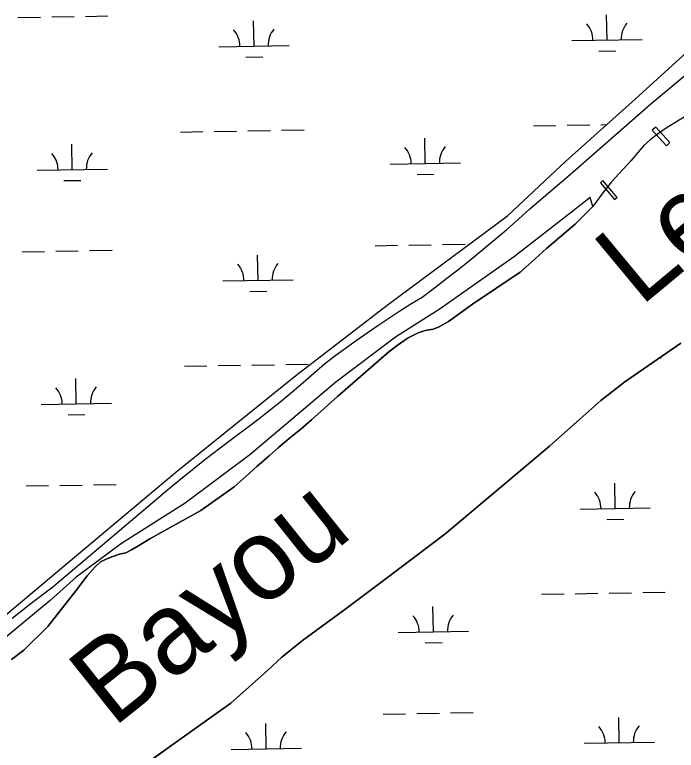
# Model space of a CAD drawing. Extents: x 3892998 to 3931244, y 278583 to 304547.
# Drawn here: x 3898967 to 3899908, y 299824 to 300869 of the extents above; entities that cross this region are included whole.
import ezdxf

# ---------------------------------------------------------------- set-up
doc = ezdxf.new("R2010")
doc.units = 0
for name, color, linetype in [('V-CHAN-DOCK', 7, 'Continuous'), ('V-RIVR-IDEN', 7, 'Continuous'), ('V-ROAD-CNTR', 7, 'Continuous'), ('V-TOPO-SHOR', 7, 'Continuous'), ('V-WETL-SWMP', 7, 'Continuous')]:
    doc.layers.add(name, color=color, linetype=linetype)

msp = doc.modelspace()

# ---------------------------------------------------------------- linework, layer by layer
at = {"layer": 'V-CHAN-DOCK'}
for points in [[(3899873.4, 300704.8), (3899893.5, 300682.8), (3899898.5, 300687.3), (3899878.4, 300709.3)], [(3899799.8, 300630.2), (3899819.9, 300606.3), (3899823.5, 300609.3), (3899803.4, 300633.2)]]:
    msp.add_lwpolyline(points, close=True, dxfattribs=at)
at = {"layer": 'V-ROAD-CNTR'}
for points in [[(3899259.1, 300253.5), (3899278.9, 300268.5), (3899298.9, 300283.3), (3899314.8, 300295.5), (3899330.7, 300308), (3899346.3, 300320.6), (3899361.8, 300333.4), (3899377.2, 300346.4), (3899392.4, 300359.6), (3899407.4, 300372.9), (3899422.4, 300384.2), (3899437.5, 300395.3), (3899452.7, 300406.2), (3899468, 300416.9), (3899483.4, 300427.5), (3899499, 300437.9), (3899514.7, 300448.1), (3899530.5, 300458.1), (3899546.5, 300467.9), (3899564, 300481.1), (3899581.5, 300494.5), (3899598.8, 300508), (3899615.9, 300521.8), (3899632.9, 300535.7), (3899649.8, 300549.7), (3899666.6, 300564), (3899683.2, 300578.4), (3899699.6, 300593), (3899757, 300642.5), (3899814.3, 300692.3), (3899871.5, 300742.2), (3899925.2, 300787.4)], [(3898963.8, 300011.9), (3898992.5, 300034.3), (3899021.4, 300056.4), (3899162.4, 300175.8), (3899181.4, 300191.8), (3899200.6, 300207.5), (3899220, 300223), (3899239.5, 300238.4), (3899259.1, 300253.5)]]:
    msp.add_lwpolyline(points, dxfattribs=at)
at = {"layer": 'V-TOPO-SHOR'}
for points in [[(3899922.5, 300725.5), (3899905.5, 300715.5), (3899893.4, 300707.9), (3899880.6, 300698.6), (3899870.3, 300690.9), (3899861.2, 300682.7), (3899842.8, 300661.4), (3899815.3, 300631.3), (3899803, 300615.9), (3899788.9, 300596.3)], [(3899788.9, 300596.3), (3899763.9, 300571.5), (3899742, 300552.7), (3899723.1, 300536.8), (3899702.4, 300518), (3899685.9, 300503.3), (3899617.9, 300457.6), (3899599.1, 300444.1), (3899583.9, 300433), (3899570.6, 300425.4), (3899562.1, 300422), (3899550.7, 300420.4), (3899540.5, 300416.9), (3899526.5, 300410), (3899510.8, 300398.8), (3899499.2, 300390), (3899426.1, 300326.5), (3899389, 300293.5), (3899373.7, 300280), (3899360.4, 300269.4), (3899342.1, 300254.1), (3899328.7, 300242.3), (3899311.6, 300227), (3899296.4, 300213.5), (3899279.4, 300198.2), (3899232, 300164.8)], [(3899914, 300402.2), (3899834.5, 300347.2), (3899800.4, 300320.7), (3899770.6, 300294.2), (3899727.3, 300256), (3899658.6, 300198.3), (3899578.8, 300131.3), (3899493.1, 300066.7), (3899436.6, 300023.9), (3899376.5, 299979.9), (3899346.7, 299956.4), (3899326.5, 299937.6), (3899274.2, 299891.1), (3899194, 299833.6), (3899127.8, 299786.7), (3899057.3, 299734.5), (3899039.6, 299718), (3898984.3, 299674.6), (3898894.9, 299606.5)], [(3899232, 300164.8), (3899179.9, 300135.7), (3899159.3, 300124.6), (3899142.3, 300114.1), (3899133.2, 300108.8), (3899125.4, 300104.8), (3899116.3, 300102.5), (3899101.3, 300097.4), (3899089.2, 300091.6), (3899081.8, 300084.5), (3899070.2, 300072.1), (3899054.3, 300050.8), (3899014.4, 299999.9), (3898980.2, 299966.2), (3898962.6, 299953.3)]]:
    msp.add_lwpolyline(points, dxfattribs=at)
at = {"layer": 'V-WETL-SWMP'}
for p, q in [((3899809.2, 300832.8), (3899808.6, 300868.8)), ((3898971.8, 300864.8), (3899003.8, 300865.3)), ((3899019.8, 300865.6), (3899051.8, 300866.2)), ((3899067.8, 300866.4), (3899099.8, 300867)), ((3899307.4, 300824.1), (3899306.8, 300860.1)), ((3899759.3, 300832), (3899859.2, 300833.7)), ((3899844.5, 300744.7), (3899935, 300827.3)), ((3899257.4, 300823.3), (3899357.4, 300825)), ((3899797.5, 300817.2), (3899821.5, 300817.6)), ((3899295.7, 300808.5), (3899319.7, 300808.9)), ((3899750, 300660.3), (3899844.5, 300744.7)), ((3899752.5, 300711.8), (3899784.5, 300712.3)), ((3899800.5, 300712.6), (3899808.7, 300712.7)), ((3899202.7, 300702.2), (3899234.7, 300702.8)), ((3899250.7, 300703.1), (3899282.7, 300703.6)), ((3899298.7, 300703.9), (3899330.6, 300704.5)), ((3899346.6, 300704.7), (3899378.6, 300705.3)), ((3899704.5, 300710.9), (3899736.5, 300711.5)), ((3899550.8, 300657.5), (3899550.2, 300693.5)), ((3899049, 300648.8), (3899048.4, 300684.8)), ((3899667.7, 300583.1), (3899750, 300660.3)), ((3898999, 300648), (3899099, 300649.7)), ((3899500.8, 300656.7), (3899600.8, 300658.4)), ((3899539.1, 300641.9), (3899563.1, 300642.3)), ((3899037.2, 300633.2), (3899061.2, 300633.6)), ((3899785.3, 300609.1), (3899758.5, 300588.5)), ((3899788.9, 300596.3), (3899785.3, 300609.1)), ((3899758.5, 300588.5), (3899677.7, 300525.3)), ((3899763.9, 300571.5), (3899788.9, 300596.3)), ((3899496.7, 300456.3), (3899667.7, 300583.1)), ((3899742, 300552.7), (3899763.9, 300571.5)), ((3899723.1, 300536.8), (3899742, 300552.7)), ((3899073.6, 300533.8), (3899105.6, 300534.4)), ((3899479.4, 300540.8), (3899511.4, 300541.4)), ((3899527.4, 300541.7), (3899559.4, 300542.2)), ((3899575.4, 300542.5), (3899607.4, 300543)), ((3899702.4, 300518), (3899723.1, 300536.8)), ((3898977.6, 300532.1), (3899009.6, 300532.7)), ((3899025.6, 300533), (3899057.6, 300533.5)), ((3899313.2, 300491.5), (3899312.5, 300527.5)), ((3899677.7, 300525.3), (3899572.1, 300451.2)), ((3899685.9, 300503.3), (3899702.4, 300518)), ((3899617.9, 300457.6), (3899685.9, 300503.3)), ((3899263.2, 300490.7), (3899363.2, 300492.4)), ((3899301.4, 300475.9), (3899325.4, 300476.3)), ((3899366.9, 300356.2), (3899496.7, 300456.3)), ((3899572.1, 300451.2), (3899508.3, 300411)), ((3899599.1, 300444.1), (3899617.9, 300457.6)), ((3899583.9, 300433), (3899599.1, 300444.1)), ((3899570.6, 300425.4), (3899583.9, 300433)), ((3899540.5, 300416.9), (3899550.7, 300420.4)), ((3899550.7, 300420.4), (3899562.1, 300422)), ((3899562.1, 300422), (3899570.6, 300425.4)), ((3899508.3, 300411), (3899423.6, 300347)), ((3899510.8, 300398.8), (3899526.5, 300410)), ((3899526.5, 300410), (3899540.5, 300416.9)), ((3899499.2, 300390), (3899510.8, 300398.8)), ((3899834.5, 300347.2), (3899914, 300402.2)), ((3899426.1, 300326.5), (3899499.2, 300390)), ((3899883.8, 300381.3), (3899886.2, 300381.3)), ((3899208.4, 300369.6), (3899240.4, 300370.2)), ((3899256.4, 300370.4), (3899288.4, 300371)), ((3899304.4, 300371.3), (3899336.4, 300371.8)), ((3899352.4, 300372.1), (3899384.4, 300372.7)), ((3899054.7, 300316.2), (3899054.1, 300352.2)), ((3899196.4, 300219.3), (3899366.9, 300356.2)), ((3899423.6, 300347), (3899301.5, 300243.6)), ((3899800.4, 300320.7), (3899834.5, 300347.2)), ((3899389, 300293.5), (3899426.1, 300326.5)), ((3899004.7, 300315.3), (3899104.7, 300317.1)), ((3899770.6, 300294.2), (3899800.4, 300320.7)), ((3899043, 300300.6), (3899067, 300301)), ((3899727.3, 300256), (3899770.6, 300294.2)), ((3899373.7, 300280), (3899389, 300293.5)), ((3899360.4, 300269.4), (3899373.7, 300280)), ((3899342.1, 300254.1), (3899360.4, 300269.4)), ((3899328.7, 300242.3), (3899342.1, 300254.1)), ((3899658.6, 300198.3), (3899727.3, 300256)), ((3899301.5, 300243.6), (3899209.3, 300175.1)), ((3899311.6, 300227), (3899328.7, 300242.3)), ((3899296.4, 300213.5), (3899311.6, 300227)), ((3899078.7, 300120.9), (3899196.4, 300219.3)), ((3899279.4, 300198.2), (3899296.4, 300213.5)), ((3898983.3, 300199.5), (3899015.3, 300200.1)), ((3899031.3, 300200.4), (3899063.3, 300200.9)), ((3899079.3, 300201.2), (3899111.3, 300201.7)), ((3899820.8, 300167.6), (3899820.1, 300203.6)), ((3899232, 300164.8), (3899279.4, 300198.2)), ((3899578.8, 300131.3), (3899658.6, 300198.3)), ((3899209.3, 300175.1), (3899118.8, 300117.9)), ((3899179.9, 300135.6), (3899232, 300164.8)), ((3899770.8, 300166.7), (3899870.7, 300168.4)), ((3899809, 300151.9), (3899833, 300152.4)), ((3899159.3, 300124.6), (3899179.9, 300135.6)), ((3899493.1, 300066.7), (3899578.8, 300131.3)), ((3898907.4, 299977), (3899078.7, 300120.9)), ((3899118.8, 300117.9), (3899054.5, 300069.9)), ((3899142.3, 300114.1), (3899159.3, 300124.6)), ((3899125.4, 300104.8), (3899133.2, 300108.8)), ((3899133.2, 300108.8), (3899142.3, 300114.1)), ((3899089.2, 300091.6), (3899101.3, 300097.4)), ((3899101.3, 300097.4), (3899116.3, 300102.5)), ((3899116.3, 300102.5), (3899125.4, 300104.8)), ((3899081.8, 300084.5), (3899089.2, 300091.6)), ((3899070.2, 300072.1), (3899081.8, 300084.5)), ((3899054.5, 300069.9), (3899017.4, 300036.7)), ((3899054.3, 300050.8), (3899070.2, 300072.1)), ((3899436.6, 300023.9), (3899493.1, 300066.7)), ((3899014.4, 299999.9), (3899054.3, 300050.8)), ((3899716, 300045.7), (3899748, 300046.2)), ((3899764, 300046.5), (3899796, 300047.1)), ((3899812, 300047.3), (3899844, 300047.9)), ((3899860, 300048.2), (3899892, 300048.7)), ((3899017.4, 300036.7), (3898909.2, 299947)), ((3899376.5, 299979.9), (3899436.6, 300023.9)), ((3899562.3, 299992.3), (3899561.7, 300028.3)), ((3898980.2, 299966.2), (3899014.4, 299999.9)), ((3899512.3, 299991.4), (3899612.3, 299993.1)), ((3899346.7, 299956.4), (3899376.5, 299979.9)), ((3899550.6, 299976.6), (3899574.6, 299977)), ((3898962.6, 299953.3), (3898980.2, 299966.2)), ((3899326.5, 299937.6), (3899346.7, 299956.4)), ((3899274.2, 299891.1), (3899326.5, 299937.6)), ((3899194, 299833.6), (3899274.2, 299891.1)), ((3899490.9, 299875.6), (3899522.9, 299876.1)), ((3899538.9, 299876.4), (3899570.9, 299877)), ((3899586.9, 299877.2), (3899618.9, 299877.8)), ((3899826.5, 299835), (3899825.9, 299870.9)), ((3899324.7, 299826.3), (3899324.1, 299862.3)), ((3899776.5, 299834.1), (3899876.5, 299835.8)), ((3899127.8, 299786.7), (3899194, 299833.6)), ((3899274.7, 299825.4), (3899374.7, 299827.1))]:
    msp.add_line(p, q, dxfattribs=at)
for centre, start, end in [((3899362.6, 300825.6), 140.2199, 181.7635), ((3899754, 300832.3), 0.2199, 41.7635), ((3899864.5, 300834.3), 140.2199, 181.7635), ((3899252.2, 300823.7), 0.2199, 41.7635), ((3899495.6, 300657), 0.2199, 41.7635), ((3899606, 300658.9), 140.2199, 181.7635), ((3898993.7, 300648.4), 0.2199, 41.7635), ((3899104.2, 300650.3), 140.2199, 181.7635), ((3899257.9, 300491), 0.2199, 41.7635), ((3899368.4, 300493), 140.2199, 181.7635), ((3898999.5, 300315.7), 0.2199, 41.7635), ((3899110, 300317.6), 140.2199, 181.7635), ((3899765.5, 300167.1), 0.2199, 41.7635), ((3899876, 300169), 140.2199, 181.7635), ((3899507.1, 299991.8), 0.2199, 41.7635), ((3899617.5, 299993.7), 140.2199, 181.7635), ((3899771.3, 299834.5), 0.2199, 41.7635), ((3899881.7, 299836.4), 140.2199, 181.7635), ((3899269.4, 299825.8), 0.2199, 41.7635), ((3899379.9, 299827.7), 140.2199, 181.7635)]:
    msp.add_arc(centre, 35.2, start, end, dxfattribs=at)

# ---------------------------------------------------------------- texts
at = {"layer": 'V-RIVR-IDEN'}
for s, rotation, p in [('Lelet', 39.7323, (3899856.5, 300453)), ('Bayou', 38.6034, (3899106.9, 299855.1))]:
    msp.add_text(s, height=116, rotation=rotation, dxfattribs=at).set_placement(p)

doc.saveas('drawing.dxf')
